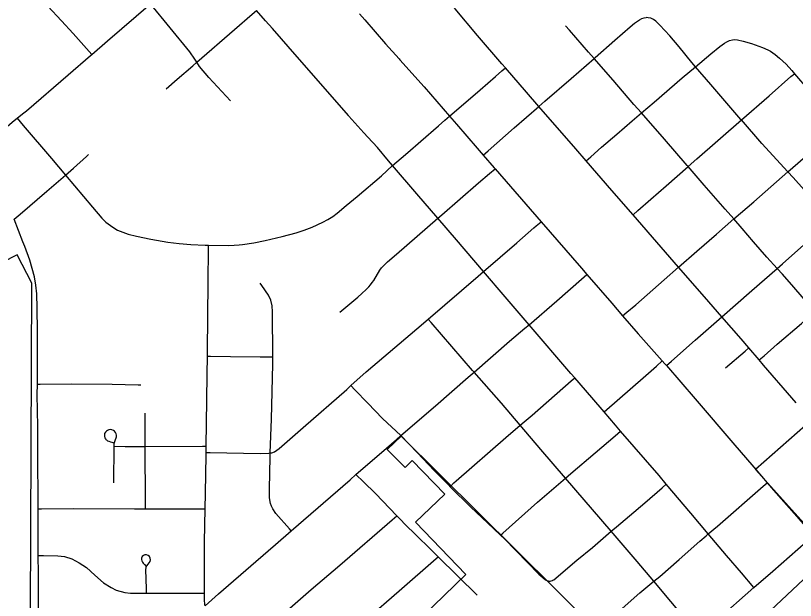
# Model space of a CAD drawing. Extents: x 1597222 to 1925846, y 496284 to 911751.
# Drawn here: x 1702328 to 1706754, y 557061 to 560378 of the extents above; entities that cross this region are included whole.
import ezdxf

# ---------------------------------------------------------------- set-up
doc = ezdxf.new("R2010")
doc.units = 0
for name, color, linetype in [('GM_X_City_Street', 7, 'Continuous'), ('GM_X_Corporation', 7, 'Continuous'), ('GM_X_County_Road', 7, 'Continuous'), ('GM_X_State_Route', 7, 'Continuous'), ('GM_X_US_Route', 7, 'Continuous')]:
    doc.layers.add(name, color=color, linetype=linetype)

msp = doc.modelspace()

# ---------------------------------------------------------------- linework, layer by layer
at = {"layer": 'GM_X_City_Street'}
for points in [[(1705108.1, 560081.8), (1705088.6, 560104.2), (1704949.5, 560265.9), (1704822.3, 560416), (1704714.8, 560539.9), (1704619.3, 560652.1), (1704607.5, 560666.1)], [(1702761.2, 560158.1), (1702730.9, 560191.7), (1702654.6, 560276.6), (1702588.5, 560348.6), (1702511.1, 560432.5), (1702479.6, 560469.8), (1702473.4, 560477.3)], [(1703357.2, 560113.9), (1703345.8, 560132), (1703316.9, 560172.5), (1703093.8, 560444.5)], [(1703357.2, 560113.9), (1703569.5, 560299.3), (1703669.8, 560385.5), (1703695.2, 560407.3)], [(1704219.2, 559807.7), (1704216.6, 559810.7), (1704033.9, 560021.1), (1703926.3, 560144.6), (1703785.8, 560304.9), (1703745.7, 560349.4), (1703695.2, 560407.3)], [(1704280.5, 560389.2), (1704309.9, 560355.1), (1704428.3, 560219), (1704504.1, 560132.9), (1704509, 560127.4)], [(1705611.1, 560135.5), (1705617.7, 560141.3), (1705728.3, 560239.7), (1705815.9, 560314.4), (1705841.5, 560335), (1705868.3, 560353.9), (1705882.7, 560361.8), (1705895.3, 560365.7), (1705906.9, 560367.4)], [(1706186.4, 560088.1), (1706166.1, 560111.5), (1706093.9, 560200.8), (1706040.7, 560263.4), (1705984.9, 560323.5), (1705960.9, 560345.8), (1705947.7, 560355.6), (1705941, 560359.9), (1705933.3, 560363.3), (1705918.5, 560366.5), (1705906.9, 560367.4)], [(1705611.1, 560135.5), (1705578.8, 560171.7), (1705471.7, 560296.2), (1705449.8, 560320.6)], [(1706186.4, 560088.1), (1706274.1, 560162.2), (1706325.2, 560202.9), (1706351.7, 560221.8), (1706365.7, 560230.1), (1706380.6, 560236.9), (1706396.2, 560241.5)], [(1706396.2, 560241.5), (1706410.8, 560242.1), (1706425.8, 560240.7), (1706458, 560233.9), (1706505.5, 560220), (1706567.6, 560197.6), (1706597.7, 560184.3), (1706612, 560176.2), (1706639, 560157.4), (1706664.5, 560136.4), (1706700.9, 560102.9), (1706734.2, 560066.4), (1706749.6, 560048.4)], [(1704509, 560127.4), (1704646.4, 559973.7), (1704790.8, 559807.4)], [(1705298.2, 559863.4), (1705332.3, 559893), (1705481.7, 560022), (1705611.1, 560135.5)], [(1705880.2, 559825.9), (1705837, 559874.5), (1705720.1, 560012), (1705611.1, 560135.5)], [(1703182.5, 559962.9), (1703245, 560017.3), (1703333, 560092.4), (1703357.2, 560113.9)], [(1703547.8, 559894.5), (1703424.8, 560028), (1703372.1, 560090.4), (1703357.2, 560113.9)], [(1704790.8, 559807.4), (1704964, 559958), (1705051.1, 560031.9), (1705088.3, 560064.1), (1705108.1, 560081.8)], [(1705298.2, 559863.4), (1705228.3, 559943), (1705108.1, 560081.8)], [(1705880.2, 559825.9), (1705951.4, 559886.5), (1706112, 560025.2), (1706186.4, 560088.1)], [(1706447.2, 559786.3), (1706445, 559788.9), (1706273.6, 559987.6), (1706186.4, 560088.1)], [(1706447.2, 559786.3), (1706604.6, 559923.6), (1706728.8, 560032.1), (1706749.6, 560048.4)], [(1706749.6, 560048.4), (1706830.7, 559953.7), (1707008.7, 559750.2)], [(1704982, 559587.4), (1705010.1, 559612), (1705158.5, 559742.1), (1705298.2, 559863.4)], [(1705566.7, 559554.9), (1705508.5, 559621.5), (1705298.2, 559863.4)], [(1705566.7, 559554.9), (1705592.8, 559577.6), (1705654.2, 559631.3), (1705740.6, 559706.1), (1705827.2, 559780.7), (1705880.2, 559825.9)], [(1706144.9, 559522.4), (1706139.7, 559528.3), (1706011.1, 559677.6), (1705880.2, 559825.9)], [(1702336.2, 559795.9), (1702371.2, 559755), (1702531.2, 559567.9), (1702610.4, 559473.8)], [(1704467.8, 559527.8), (1704445.3, 559554.1), (1704382.3, 559629.4), (1704326.8, 559689.2), (1704303.7, 559712.4), (1704219.2, 559807.7)], [(1704467.8, 559527.8), (1704515.7, 559569.1), (1704553.8, 559600.8), (1704628.3, 559666), (1704727.4, 559753.2), (1704765.1, 559785.5), (1704790.8, 559807.4)], [(1704790.8, 559807.4), (1704829.6, 559762.9), (1704948.3, 559626.6), (1704982, 559587.4)], [(1706144.9, 559522.4), (1706194.4, 559565.7), (1706447.2, 559786.3)], [(1706711.8, 559492.5), (1706563.9, 559653.1), (1706447.2, 559786.3)], [(1706711.8, 559492.5), (1706839.4, 559604.1), (1706914.1, 559668.7), (1707008.7, 559750.2)], [(1702610.4, 559473.8), (1702655.6, 559512.3), (1702730, 559578.5), (1702741.5, 559590.4)], [(1704982, 559587.4), (1705044.6, 559514.6), (1705049.5, 559508.9)], [(1705832.6, 559247.8), (1705712.4, 559385.9), (1705566.7, 559554.9)], [(1703597.1, 559078.1), (1703616.2, 559079.8), (1703680.9, 559089.1), (1703745.1, 559101.7), (1703840.8, 559124.4), (1703919.9, 559145.5), (1703966.3, 559160.7), (1704011.8, 559178.8), (1704071.3, 559206.1), (1704100.1, 559221.2), (1704127.6, 559238.3), (1704153.7, 559257.4), (1704203.2, 559300.1), (1704266.5, 559352.2), (1704404.2, 559468.9), (1704467.8, 559527.8)], [(1704724.5, 559229.1), (1704605.3, 559367.4), (1704467.8, 559527.8)], [(1704724.5, 559229.1), (1704747, 559247.4), (1704955.3, 559429.5), (1705017.5, 559481.9), (1705049.5, 559508.9)], [(1705049.5, 559508.9), (1705310.2, 559209.2)], [(1705832.6, 559247.8), (1705859.7, 559272), (1705933.8, 559337.6), (1706021.2, 559413.1), (1706144.9, 559522.4)], [(1706404.7, 559224.5), (1706355.2, 559280.6), (1706236.4, 559416.5), (1706144.9, 559522.4)], [(1702319.5, 559223.2), (1702353.6, 559252.6), (1702504.3, 559382.6), (1702610.4, 559473.8)], [(1702610.4, 559473.8), (1702763.7, 559291.4), (1702817.5, 559229.8), (1702840.3, 559206.9), (1702852.6, 559196.6), (1702879.1, 559178), (1702907.1, 559161.8), (1702936.6, 559148.8), (1702967.4, 559138.9), (1703014.9, 559126.9), (1703095.1, 559110.1), (1703192, 559093.5), (1703256.8, 559084.8), (1703322, 559079.2), (1703403.8, 559075.8), (1703422.7, 559075.6)], [(1706404.7, 559224.5), (1706517.3, 559322.4), (1706711.8, 559492.5)], [(1706956.6, 559214.8), (1706850.4, 559337.5), (1706741.5, 559460.2), (1706711.8, 559492.5)], [(1706090.8, 558951.1), (1705992.4, 559064.2), (1705832.6, 559247.8)], [(1704168.2, 558696.1), (1704271, 558780.8), (1704294, 558801.7), (1704317.7, 558824.7), (1704332.4, 558839.3), (1704341.4, 558850.5), (1704352.6, 558863.7), (1704361.3, 558876.3), (1704394.6, 558933.4), (1704404.3, 558946.7), (1704415.3, 558959), (1704438.9, 558982), (1704489.3, 559024.8), (1704724.5, 559229.1)], [(1704984.1, 558926.4), (1704830, 559106.7), (1704724.5, 559229.1)], [(1704984.1, 558926.4), (1705172.1, 559089.1), (1705269.4, 559174.2), (1705281.7, 559184.7), (1705310.2, 559209.2)], [(1705310.2, 559209.2), (1705540.3, 558944.5), (1705570.2, 558909.8)], [(1706090.8, 558951.1), (1706194.3, 559041.9), (1706306.3, 559138.8), (1706404.7, 559224.5)], [(1706650.4, 558943.9), (1706591.2, 559008.2), (1706515.8, 559094.7), (1706452.3, 559170), (1706404.7, 559224.5)], [(1706650.4, 558943.9), (1706680.4, 558970), (1706852.4, 559122.7), (1706956.6, 559214.8)], [(1703416.8, 558445.9), (1703417.4, 558473.9), (1703421.7, 558866.3), (1703422.6, 559054.7), (1703422.7, 559075.6)], [(1703422.7, 559075.6), (1703535, 559074.9), (1703567.6, 559075.4), (1703597.1, 559078.1)], [(1705773.5, 558675.2), (1705797.5, 558695.6), (1705847.5, 558738.3), (1706008.9, 558878.9), (1706090.8, 558951.1)], [(1706336.6, 558670), (1706262.2, 558755.2), (1706132.4, 558903.4), (1706090.8, 558951.1)], [(1706336.6, 558670), (1706506.8, 558819.3), (1706650.4, 558943.9)], [(1706864.2, 558700.1), (1706745.3, 558838), (1706679.9, 558911.5), (1706650.4, 558943.9)], [(1704670, 558656.5), (1704953.4, 558900), (1704984.1, 558926.4)], [(1705242.1, 558624.5), (1705106.8, 558782.8), (1704984.1, 558926.4)], [(1705242.1, 558624.5), (1705399.5, 558759.2), (1705540.2, 558883.3), (1705570.2, 558909.8)], [(1705570.2, 558909.8), (1705711.2, 558746.6), (1705773.5, 558675.2)], [(1703787.3, 558442.7), (1703786.9, 558698.1), (1703784.5, 558731), (1703776.7, 558762.9), (1703762.6, 558792.6), (1703726.4, 558847.7), (1703715.9, 558860.4)], [(1705773.5, 558675.2), (1705862.2, 558573.6), (1705998.6, 558419.1)], [(1706021.9, 558392.4), (1706050.6, 558417.7), (1706185.9, 558537.4), (1706336.6, 558670)], [(1706490.2, 558493.2), (1706445.5, 558545.2), (1706336.6, 558670)], [(1706549.1, 558424.7), (1706576.7, 558448.9), (1706651.1, 558514), (1706788.6, 558632.1), (1706864.2, 558700.1)], [(1704231.5, 558279.1), (1704316.9, 558356.5), (1704604.8, 558600.7), (1704670, 558656.5)], [(1704930.3, 558355.6), (1704922.1, 558364.6), (1704686.1, 558637.9), (1704670, 558656.5)], [(1704930.3, 558355.6), (1705131.4, 558530.3), (1705218.2, 558605.3), (1705242.1, 558624.5)], [(1705501.6, 558322.9), (1705480.2, 558347.4), (1705242.1, 558624.5)], [(1706357.7, 558379.9), (1706469.4, 558475.2), (1706490.2, 558493.2)], [(1706549.1, 558424.7), (1706490.2, 558493.2)], [(1703410.3, 557935.2), (1703413.9, 558196.1), (1703414.8, 558342), (1703416.8, 558445.9)], [(1703416.8, 558445.9), (1703434.6, 558445.7), (1703547, 558444.4), (1703715.7, 558443.1), (1703770.2, 558442.8), (1703787.3, 558442.7)], [(1703773.7, 557896.8), (1703780.1, 558088.1), (1703787.3, 558401.3), (1703787.3, 558442.7)], [(1705668.5, 558129.7), (1705905, 558335.8), (1705965.2, 558389.3), (1705998.6, 558419.1)], [(1705998.6, 558419.1), (1706013.7, 558401.9), (1706021.9, 558392.4)], [(1706758.3, 558181.6), (1706733.9, 558209), (1706573.8, 558396), (1706549.1, 558424.7)], [(1704514.9, 557995.5), (1704711.6, 558164.6), (1704896.5, 558326.2), (1704930.3, 558355.6)], [(1705191.7, 558054.1), (1705085.1, 558179.4), (1704930.3, 558355.6)], [(1706021.9, 558392.4), (1706185.4, 558203.5), (1706409.5, 557941.3), (1706506.5, 557829.6), (1706529.2, 557802.4)], [(1705191.7, 558054.1), (1705260, 558112), (1705481.9, 558305.8), (1705501.6, 558322.9)], [(1705668.5, 558129.7), (1705598.7, 558211.5), (1705501.6, 558322.9)], [(1702451.4, 558287.3), (1702468.1, 558287.4), (1702647.3, 558288.3), (1702876.2, 558286.4), (1703023.2, 558284.3), (1703039.5, 558283.4)], [(1703773.7, 557896.8), (1703782, 557898.3), (1703797.2, 557904.1), (1703824.2, 557922.6), (1703960.2, 558041.3), (1704207.4, 558257.3), (1704231.5, 558279.1)], [(1704231.5, 558279.1), (1704253.6, 558256), (1704327.8, 558178.6), (1704411, 558092.1), (1704514.9, 557995.5)], [(1703063.1, 557934.1), (1703062.9, 558123.2)], [(1705761.7, 558021.4), (1705732.3, 558055.3), (1705668.5, 558129.7)], [(1704793.9, 557705.7), (1704816, 557726.7), (1704828, 557738.1), (1705110.1, 557985), (1705191.7, 558054.1)], [(1705448.8, 557754.2), (1705309, 557916.6), (1705191.7, 558054.1)], [(1702887.7, 557935.1), (1702888.1, 557950.1), (1702889, 557956.2), (1702890.6, 557962.5), (1702895, 557973.8), (1702898.4, 557982.6), (1702900, 557989.4), (1702900, 557998.3), (1702897.8, 558005.8), (1702895, 558013.7), (1702890.1, 558020), (1702883.3, 558025), (1702874.6, 558028.8), (1702865.9, 558029.2), (1702857.7, 558028.3), (1702849.7, 558025), (1702843, 558020.7), (1702837.4, 558014.8), (1702832.9, 558007.3), (1702832.1, 558002), (1702832.1, 557997.7), (1702832.8, 557989.8), (1702834.8, 557982.4), (1702837.4, 557977.4), (1702840.7, 557973.5), (1702843.9, 557970.6), (1702849.2, 557966.4), (1702856.2, 557963.1), (1702866.6, 557959.3), (1702887.8, 557954.8)], [(1705448.8, 557754.2), (1705478.5, 557779.8), (1705617, 557897.7), (1705730.2, 557994.4), (1705761.7, 558021.4)], [(1706021.1, 557719.8), (1705979.8, 557768.8), (1705761.7, 558021.4)], [(1704432.4, 557924.4), (1704489.8, 557973.5), (1704514.9, 557995.5)], [(1704514.9, 557995.5), (1704606.3, 557900.2), (1704704.4, 557796.9), (1704784.4, 557715.2), (1704793.9, 557705.7)], [(1702885.8, 557727.9), (1702887.7, 557935.1)], [(1702887.7, 557935.1), (1702948.9, 557934.2), (1703063.1, 557934.1)], [(1703063.1, 557934.1), (1703389.4, 557935.1), (1703410.3, 557935.2)], [(1703065.9, 557580.5), (1703065.6, 557618.3), (1703063.1, 557934.1)], [(1703409.8, 557899.2), (1703410.3, 557935.2)], [(1704259.8, 557775.2), (1704432.4, 557924.4)], [(1703404.4, 557580.1), (1703406.1, 557668.4), (1703409.6, 557884.5), (1703409.8, 557899.2)], [(1703409.8, 557899.2), (1703432, 557898.8), (1703716.6, 557893.2), (1703765.8, 557895.3), (1703773.7, 557896.8)], [(1703892.4, 557455.3), (1703881.9, 557467.1), (1703805.3, 557552.8), (1703787.2, 557580.4), (1703779.8, 557595.1), (1703774.6, 557610.6), (1703769.7, 557643.2), (1703768.3, 557692.6), (1703772.9, 557873.9), (1703773.7, 557896.8)], [(1703892.4, 557455.3), (1704226, 557745), (1704259.8, 557775.2)], [(1704259.8, 557775.2), (1704302.8, 557733.2), (1704370.1, 557667.2), (1704491.9, 557540.8)], [(1705079.7, 557431), (1705092.6, 557442.4), (1705290.7, 557617.8), (1705448.8, 557754.2)], [(1705708.2, 557452.9), (1705448.8, 557754.2)], [(1704793.9, 557705.7), (1704911.5, 557588.7), (1705007.4, 557499), (1705079.7, 557431)], [(1705708.2, 557452.9), (1705737.9, 557478.4), (1705812.1, 557540.8), (1705898.7, 557614.7), (1705997.8, 557699.8), (1706021.1, 557719.8)], [(1706259.7, 557437.2), (1706160.3, 557555), (1706021.1, 557719.8)], [(1706259.7, 557437.2), (1706311.4, 557481.7), (1706571.8, 557708.8), (1706593.6, 557727.9)], [(1702455.4, 557580), (1702475.5, 557580.1), (1702656.6, 557581), (1703002, 557580.6), (1703065.9, 557580.5)], [(1703065.9, 557580.5), (1703385.4, 557580.1), (1703404.4, 557580.1)], [(1703400.5, 557101.2), (1703400.9, 557114.5), (1703400.9, 557393), (1703404.4, 557580.1)], [(1703609.9, 556777.8), (1703671.6, 556831.1), (1704005.7, 557121.7), (1704167.6, 557260.6), (1704465.7, 557518.1), (1704491.9, 557540.8)], [(1704491.9, 557540.8), (1704559.8, 557470.5)], [(1704559.8, 557470.5), (1704578.3, 557452.4), (1704705.4, 557328.2), (1704726.1, 557307.7)], [(1703403, 557030.6), (1703480.3, 557097), (1703691.2, 557280.9), (1703803.2, 557377.9), (1703892.4, 557455.3)], [(1705079.7, 557431), (1705103.2, 557409), (1705298.6, 557209.5), (1705332.9, 557178.7), (1705335.4, 557177.1), (1705338, 557175.5), (1705346.2, 557172.1), (1705351, 557170.7), (1705356.8, 557169.7)], [(1705356.8, 557169.7), (1705362.3, 557170.1), (1705368.3, 557171.1), (1705374.9, 557172.9), (1705378.1, 557174.5), (1705382.7, 557177.4), (1705514.1, 557288.1), (1705601.7, 557361.5), (1705708.2, 557452.9)], [(1705950.9, 557168.7), (1705856.2, 557280.9), (1705708.2, 557452.9)], [(1705950.9, 557168.7), (1705984.1, 557196.4), (1706094.7, 557293.1), (1706211.6, 557395.9), (1706248.2, 557427.4), (1706259.7, 557437.2)], [(1706517.9, 557132.8), (1706447.9, 557216), (1706362.1, 557316), (1706259.7, 557437.2)], [(1706517.9, 557132.8), (1706625, 557226.6), (1706816, 557393.4), (1706828.5, 557404), (1706856.2, 557427.5)], [(1702456.5, 557315.6), (1702486.7, 557315.2), (1702568.4, 557314.1), (1702605.3, 557309.4), (1702646.4, 557295.9), (1702689.5, 557273.7), (1702729.5, 557246.4), (1702777.9, 557203.2), (1702827.5, 557159.7), (1702869.4, 557132.8), (1702899.6, 557118.7), (1702947.7, 557105.2), (1702980.8, 557101.1), (1703070.6, 557101.1)], [(1703070.6, 557101.1), (1703070.1, 557126), (1703067.7, 557236.7), (1703068.6, 557244.7), (1703069.6, 557249.1), (1703071.3, 557253), (1703073.6, 557256.3), (1703081.1, 557265.2), (1703086.6, 557272.7), (1703091.9, 557281.6), (1703093.8, 557290.8), (1703092.5, 557299.6), (1703088, 557308.8), (1703080.8, 557315.2), (1703071.6, 557318.5), (1703062.2, 557318.8), (1703053, 557315.5), (1703045.8, 557309.1), (1703043, 557300.5), (1703043, 557291.6), (1703045, 557284.6), (1703048, 557278.2), (1703052.6, 557271.4), (1703059, 557264.6), (1703069.4, 557253.5)], [(1704318.2, 556952.7), (1704504.3, 557114.2), (1704715.1, 557298.1), (1704726.1, 557307.7)], [(1704726.1, 557307.7), (1704947.6, 557090.4)], [(1705650.7, 556908.4), (1705871.2, 557102.5), (1705950.9, 557168.7)], [(1706209.8, 556862.2), (1706184.3, 556890.6), (1706173.3, 556902.8), (1706047.2, 557054.7), (1705950.9, 557168.7)], [(1706209.8, 556862.2), (1706303.4, 556944.2), (1706517.9, 557132.8)], [(1703070.6, 557101.1), (1703357.5, 557101.2), (1703400.5, 557101.2)], [(1703403, 557030.6), (1703402, 557034), (1703400, 557066.8), (1703400.5, 557101.2)]]:
    msp.add_lwpolyline(points, dxfattribs=at)
at = {"layer": 'GM_X_Corporation'}
msp.add_lwpolyline([(1700738.4, 557953.6), (1700801.3, 556674.2), (1702414.2, 556674.3), (1702414.2, 556203.7), (1703241.5, 556916.4), (1703164, 556986.5), (1702594.8, 556993.6), (1702595.9, 556860.6), (1702634.2, 556727), (1702594.8, 556698.4), (1702594.8, 556739.5), (1702429.8, 556739.5), (1702429.8, 556857.7), (1702429.8, 556992.5), (1702412.4, 556992.5), (1702419.7, 558861), (1702337.5, 559020.1), (1701649.3, 558671), (1701363.2, 558887.5), (1700961.4, 558590.8), (1700756.4, 558447.7), (1700657.3, 558589.7), (1700498, 558476.2)], close=True, dxfattribs=at)
msp.add_lwpolyline([(1707141.6, 558343.4), (1706526.9, 557803.3), (1706956.9, 557325.8), (1706049.1, 556472.8), (1704515.6, 557991.8), (1704437.7, 557915.8), (1704538.4, 557814.2), (1704579.6, 557855), (1704763.9, 557664), (1704597.7, 557503.6), (1704883.5, 557207.5), (1704638.1, 556969.2), (1705022.3, 556480.3), (1705466, 556933.7), (1707451.7, 554983.7)], dxfattribs=at)
at = {"layer": 'GM_X_County_Road'}
for points in [[(1706529.2, 557802.4), (1706593.6, 557727.9)], [(1706593.6, 557727.9), (1706630.4, 557685.4), (1706761.2, 557536.8), (1706856.2, 557427.5)]]:
    msp.add_lwpolyline(points, dxfattribs=at)
at = {"layer": 'GM_X_State_Route'}
for points in [[(1702369.1, 559095), (1702319.5, 559223.2)], [(1702458.1, 556898.1), (1702458.1, 556984.2), (1702457.5, 557147.7), (1702457, 557213), (1702456.5, 557315.6), (1702456.2, 557392.9), (1702455.4, 557580), (1702453.9, 557916.9), (1702454, 558047.9), (1702451.2, 558228), (1702451.4, 558287.3), (1702451.7, 558408.1), (1702451.5, 558588.1), (1702450.4, 558719.1), (1702447.8, 558800.7), (1702443.5, 558849.1), (1702434.6, 558896.9), (1702422.5, 558944.3), (1702407.9, 558990.8), (1702379.8, 559067.5), (1702369.1, 559095)]]:
    msp.add_lwpolyline(points, dxfattribs=at)
at = {"layer": 'GM_X_US_Route'}
for points in [[(1702753.2, 560151.2), (1702761.2, 560158.1), (1702850.2, 560234.7), (1703093.8, 560444.5)], [(1702136.4, 559636.5), (1702215.3, 559695.8), (1702319.9, 559782.5), (1702336.2, 559795.9), (1702366.3, 559820.4), (1702389.6, 559838.8), (1702625.5, 560041.4), (1702753.2, 560151.2)]]:
    msp.add_lwpolyline(points, dxfattribs=at)

doc.saveas('drawing.dxf')
